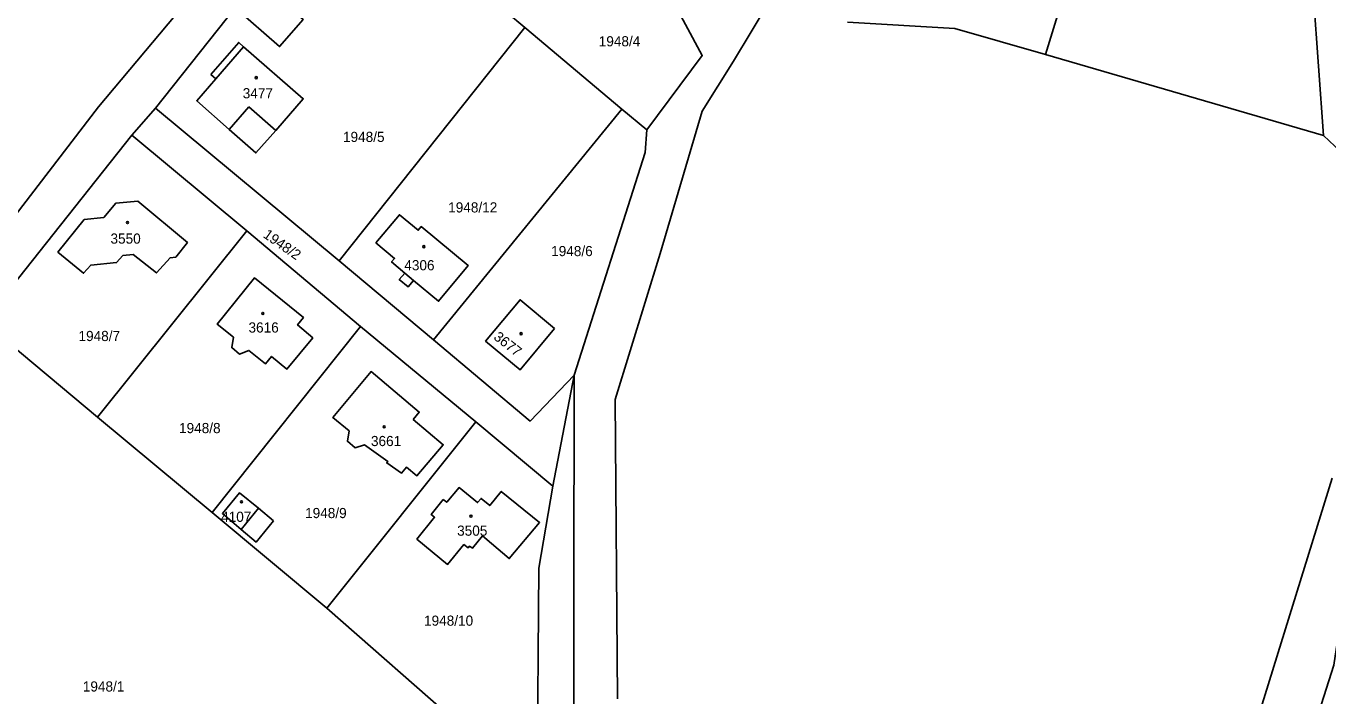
# Model space of a CAD drawing. Extents: x -679220 to -673243, y -1075091 to -1066557.
# Drawn here: x -676761.5 to -676543.7, y -1072997.6 to -1072885.5 of the extents above; entities that cross this region are included whole.
import ezdxf

# ---------------------------------------------------------------- set-up
doc = ezdxf.new("R2010")
doc.units = 0
for name, color, linetype in [('Hranice kat_území', 7, 'Continuous'), ('Hranice parcel', 7, 'Continuous'), ('Parcelní čísla', 7, 'Continuous'), ('Vnitřní kresba', 7, 'Continuous'), ('Značky budov', 7, 'Continuous')]:
    doc.layers.add(name, color=color, linetype=linetype)

msp = doc.modelspace()

# ---------------------------------------------------------------- linework, layer by layer
at = {"layer": 'Hranice kat_území'}
for p, q in [((-676590.94, -1072890.3), (-676544.43, -1072903.83)), ((-676544.43, -1072903.83), (-676533.19, -1072914.57))]:
    msp.add_line(p, q, dxfattribs=at)
for points in [[(-676648.42, -1072899.8), (-676643.18, -1072891.41), (-676637.25, -1072881.62)], [(-676624.07, -1072884.88), (-676606.14, -1072885.94), (-676590.94, -1072890.3)], [(-676662.58, -1072998.14), (-676662.95, -1072948.04), (-676655.41, -1072923.62), (-676648.42, -1072899.8)], [(-676542.98, -1072961.18), (-676571.27, -1073052.49), (-676587.49, -1073101.33), (-676593.69, -1073128.79), (-676602.85, -1073166.85), (-676616.41, -1073216.29), (-676621.16, -1073232.1), (-676628.61, -1073256.93)]]:
    msp.add_lwpolyline(points, dxfattribs=at)
at = {"layer": 'Hranice parcel'}
for p, q in [((-676544.43, -1072903.83), (-676549.91, -1072829.16)), ((-676689.58, -1072876.08), (-676678.07, -1072885.77)), ((-676739.89, -1072899.25), (-676726.54, -1072882.5)), ((-676709.15, -1072924.8), (-676678.07, -1072885.77)), ((-676678.07, -1072885.77), (-676661.84, -1072899.42)), ((-676743.82, -1072903.77), (-676739.89, -1072899.25)), ((-676709.15, -1072924.8), (-676739.89, -1072899.25)), ((-676661.84, -1072899.42), (-676693.37, -1072938.05)), ((-676661.84, -1072899.42), (-676657.67, -1072902.92)), ((-676768.62, -1072935.06), (-676743.82, -1072903.77)), ((-676743.82, -1072903.77), (-676724.57, -1072919.83)), ((-676749.56, -1072950.96), (-676724.57, -1072919.83)), ((-676724.57, -1072919.83), (-676705.55, -1072935.8)), ((-676693.37, -1072938.05), (-676709.15, -1072924.8)), ((-676749.56, -1072950.96), (-676768.62, -1072935.06)), ((-676730.4, -1072966.95), (-676705.55, -1072935.8)), ((-676705.55, -1072935.8), (-676686.25, -1072951.79)), ((-676669.83, -1072943.98), (-676673.39, -1072962.52)), ((-676730.4, -1072966.95), (-676749.56, -1072950.96)), ((-676686.25, -1072951.79), (-676711.23, -1072982.93)), ((-676673.39, -1072962.52), (-676686.25, -1072951.79)), ((-676711.23, -1072982.93), (-676730.4, -1072966.95)), ((-676686.62, -1073004.51), (-676711.23, -1072982.93))]:
    msp.add_line(p, q, dxfattribs=at)
for points in [[(-676669.1, -1072851.93), (-676648.4, -1072890.46), (-676657.67, -1072902.92)], [(-676584.28, -1072866.45), (-676583.69, -1072866.71), (-676590.94, -1072890.3)], [(-676731.31, -1072877.48), (-676749.42, -1072899.07), (-676788.18, -1072949.54), (-676815.55, -1072992.76), (-676832.95, -1073032.45)], [(-676722.64, -1072877.92), (-676715.18, -1072884.43), (-676719.1, -1072888.96), (-676726.54, -1072882.5)], [(-676730.61, -1072893.64), (-676725.95, -1072888.28), (-676725.12, -1072889), (-676715.15, -1072897.71), (-676719.76, -1072902.99), (-676723.06, -1072906.76), (-676727.54, -1072902.83), (-676732.98, -1072898.04), (-676729.78, -1072894.36), (-676730.61, -1072893.64)], [(-676657.67, -1072902.92), (-676657.93, -1072906.7), (-676669.83, -1072943.98)], [(-676745.35, -1072923.92), (-676746.37, -1072925.12), (-676750.69, -1072925.54), (-676751.89, -1072926.91), (-676756.2, -1072923.35), (-676751.79, -1072917.89), (-676748.54, -1072917.57), (-676746.51, -1072915.2), (-676742.84, -1072914.85), (-676734.53, -1072921.78), (-676736.47, -1072924.2), (-676737.44, -1072924.3), (-676739.71, -1072926.85), (-676743.58, -1072923.78), (-676745.35, -1072923.92)], [(-676702.98, -1072921.8), (-676699.07, -1072917.1), (-676695.92, -1072919.71), (-676695.41, -1072919.1), (-676687.53, -1072925.62), (-676692.52, -1072931.58), (-676696.69, -1072928.1), (-676697.6, -1072929.19), (-676699.08, -1072927.97), (-676698.16, -1072926.87), (-676700.38, -1072925.02), (-676699.86, -1072924.41), (-676702.98, -1072921.8)], [(-676654.94, -1073572.81), (-676655.08, -1073569.06), (-676647.89, -1073503.2), (-676640.67, -1073446.61), (-676617.4, -1073324.18), (-676609.39, -1073281.49), (-676601.65, -1073221.56), (-676585.2, -1073143.53), (-676573.39, -1073095.69), (-676561.3, -1073050.7), (-676542.72, -1072992.51), (-676532.83, -1072926.56)], [(-676726.83, -1072937.6), (-676729.58, -1072935.41), (-676723.3, -1072927.66), (-676715.11, -1072934.32), (-676716.1, -1072935.56), (-676713.57, -1072937.72), (-676717.87, -1072942.94), (-676720.45, -1072940.81), (-676721.48, -1072942.07), (-676724.23, -1072939.83), (-676725.79, -1072940.42), (-676727.12, -1072939.33), (-676726.83, -1072937.6)], [(-676673.09, -1072936.14), (-676678.85, -1072943.06), (-676684.63, -1072938.26), (-676678.88, -1072931.34), (-676673.09, -1072936.14)], [(-676669.83, -1072943.98), (-676677.19, -1072951.65), (-676693.37, -1072938.05)], [(-676696.76, -1072951.37), (-676691.74, -1072955.6), (-676696.13, -1072960.78), (-676697.85, -1072959.34), (-676698.69, -1072960.34), (-676701.17, -1072958.64), (-676700.98, -1072958.41), (-676704.89, -1072955.59), (-676706.49, -1072956.13), (-676707.77, -1072955.01), (-676707.48, -1072953.3), (-676710.18, -1072951.06), (-676703.81, -1072943.37), (-676695.73, -1072950.15), (-676696.76, -1072951.37)], [(-676673.38, -1073034.33), (-676672.47, -1073029.8), (-676669.96, -1073017.44), (-676669.83, -1072943.98)], [(-676720.11, -1072968.34), (-676723.04, -1072971.89), (-676725.56, -1072969.76), (-676728.67, -1072967.1), (-676725.79, -1072963.63), (-676722.61, -1072966.23), (-676720.11, -1072968.34)], [(-676691.72, -1072964.78), (-676691.14, -1072965.24), (-676689.08, -1072962.76), (-676685.99, -1072965.29), (-676685.39, -1072964.58), (-676683.96, -1072965.78), (-676682.03, -1072963.41), (-676675.61, -1072968.63), (-676680.68, -1072974.65), (-676683.63, -1072972.12), (-676685.17, -1072970.87), (-676686.85, -1072972.92), (-676687.31, -1072972.55), (-676687.58, -1072972.88), (-676688.28, -1072972.31), (-676691.01, -1072975.62), (-676696.14, -1072971.4), (-676693.17, -1072967.74), (-676693.75, -1072967.27), (-676691.72, -1072964.78)], [(-676673.39, -1072962.52), (-676675.72, -1072976.28), (-676676.01, -1073012.3)]]:
    msp.add_lwpolyline(points, dxfattribs=at)
at = {"layer": 'Vnitřní kresba'}
for p, q in [((-676729.78, -1072894.36), (-676725.12, -1072889)), ((-676727.54, -1072902.83), (-676724.25, -1072899.04)), ((-676724.25, -1072899.04), (-676719.76, -1072902.99)), ((-676698.16, -1072926.87), (-676696.69, -1072928.1)), ((-676722.61, -1072966.23), (-676725.56, -1072969.76))]:
    msp.add_line(p, q, dxfattribs=at)
at = {"layer": 'Značky budov'}
for centre in [(-676723.01, -1072894.17), (-676744.56, -1072918.42), (-676694.98, -1072922.46), (-676721.91, -1072933.63), (-676678.71, -1072937.02), (-676701.61, -1072952.6), (-676725.49, -1072965.16), (-676687.09, -1072967.55)]:
    msp.add_circle(centre, 0.175, dxfattribs=at)

# ---------------------------------------------------------------- texts
at = {"layer": 'Parcelní čísla'}
for s, p in [('1948/4', (-676665.71, -1072888.93)), ('3477', (-676725.27, -1072897.63)), ('1948/5', (-676708.5, -1072904.93)), ('1948/12', (-676690.9, -1072916.73)), ('3550', (-676747.4, -1072921.95)), ('1948/6', (-676673.67, -1072924.04)), ('4306', (-676698.24, -1072926.41)), ('3616', (-676724.31, -1072936.83)), ('1948/7', (-676752.75, -1072938.25)), ('1948/8', (-676735.93, -1072953.66)), ('3661', (-676703.82, -1072955.83)), ('1948/9', (-676714.84, -1072967.88)), ('4107', (-676728.89, -1072968.51)), ('3505', (-676689.4, -1072970.83)), ('1948/10', (-676694.94, -1072985.89)), ('1948/1', (-676752.03, -1072996.9))]:
    msp.add_text(s, height=1.7, dxfattribs=at).set_placement(p)
for s, rotation, p in [('1948/2', 325, (-676721.99, -1072920.79)), ('3677', 322, (-676683.43, -1072937.84))]:
    msp.add_text(s, height=1.7, rotation=rotation, dxfattribs=at).set_placement(p)

doc.saveas('drawing.dxf')
